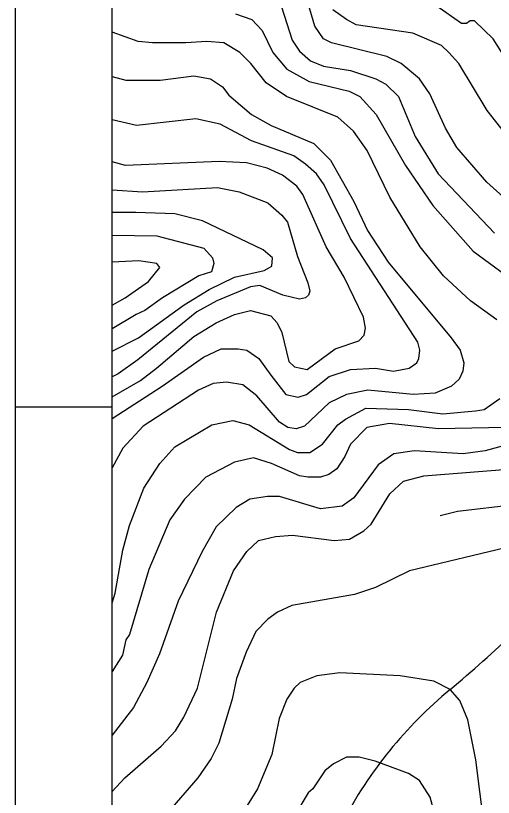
# Model space of a CAD drawing. Extents: x -510989 to -501240, y -1184665 to -1176098.
# Drawn here: x -510989 to -510642, y -1180581 to -1180014 of the extents above; entities that cross this region are included whole.
import ezdxf

# ---------------------------------------------------------------- set-up
doc = ezdxf.new("R2010")
doc.units = 0
for name, color, linetype in [('NAVRH_rozvodnice', 7, 'Continuous'), ('rozpiska', 7, 'Continuous'), ('STAV_povodi', 7, 'Continuous'), ('vrstevnice_01', 7, 'Continuous'), ('vrstevnice_02', 7, 'Continuous'), ('vrstevnice_03', 7, 'Continuous')]:
    doc.layers.add(name, color=color, linetype=linetype)

msp = doc.modelspace()

# ---------------------------------------------------------------- linework, layer by layer
at = {"layer": 'NAVRH_rozvodnice'}
for centre, radius, start, end in [((-511241.35, -1179818.15), 889.53, 309.65469, 317.77065), ((-510471.05, -1180747.48), 317.54, 129.6547, 152.2247)]:
    msp.add_arc(centre, radius, start, end, dxfattribs=at)
at = {"layer": 'rozpiska'}
msp.add_line((-510989.09, -1180298), (-510919.09, -1180298), dxfattribs=at)
for points in [[(-508019.09, -1176098), (-508019.09, -1184498), (-510989.09, -1184498), (-510989.09, -1176098)], [(-508089.09, -1176168), (-508089.09, -1184428), (-510919.09, -1184428), (-510919.09, -1176168)]]:
    msp.add_lwpolyline(points, close=True, dxfattribs=at)
at = {"layer": 'STAV_povodi'}
for centre, radius, start, end in [((-511241.35, -1179818.15), 889.53, 309.65469, 317.77065), ((-510471.05, -1180747.48), 317.54, 129.6547, 152.2247)]:
    msp.add_arc(centre, radius, start, end, dxfattribs=at)
at = {"layer": 'vrstevnice_01'}
for points in [[(-510628.19, -1180152), (-510647.09, -1180135), (-510668.69, -1180110), (-510676.91, -1180096), (-510688.41, -1180071), (-510695.81, -1180060), (-510709.09, -1180049), (-510719.69, -1180044), (-510759.81, -1180034), (-510765.59, -1180031), (-510771.81, -1180022), (-510779.09, -1179997)], [(-510522.19, -1180030), (-510543.5, -1180067), (-510555, -1180080), (-510570.5, -1180087), (-510580, -1180088), (-510591.91, -1180087), (-510603.31, -1180081), (-510613.19, -1180073), (-510628, -1180054), (-510642.41, -1180031), (-510655.91, -1180018), (-510659.19, -1180018), (-510661.81, -1180020), (-510665.31, -1180020), (-510684.09, -1180007)], [(-510829.41, -1180013), (-510817.5, -1180017), (-510810.09, -1180025), (-510802.41, -1180041), (-510792.31, -1180053), (-510776, -1180062), (-510746.91, -1180069), (-510739.31, -1180073), (-510727.31, -1180086), (-510706.09, -1180123), (-510686.19, -1180152), (-510656.91, -1180185), (-510609.59, -1180220)], [(-510919.09, -1180058.48), (-510909, -1180061), (-510884.09, -1180061), (-510859.81, -1180058), (-510847.5, -1180060), (-510838.81, -1180066), (-510834.41, -1180072), (-510817.81, -1180086), (-510803.5, -1180094), (-510772.5, -1180107), (-510760.5, -1180119), (-510743.59, -1180149), (-510733.59, -1180170), (-510718.59, -1180193), (-510672.81, -1180248), (-510666.41, -1180257), (-510663.59, -1180266), (-510664.31, -1180272), (-510667.09, -1180278), (-510672.59, -1180283), (-510684.59, -1180288)], [(-510919.09, -1180290.62), (-510898.5, -1180279), (-510886.91, -1180270), (-510859.81, -1180247), (-510843.59, -1180237), (-510830.31, -1180231), (-510818.59, -1180228), (-510803.81, -1180232), (-510799.31, -1180237), (-510795.81, -1180244), (-510790.69, -1180265), (-510786.69, -1180269), (-510777.5, -1180271), (-510757.19, -1180256), (-510739.81, -1180250), (-510736.09, -1180246), (-510735.19, -1180241), (-510736.59, -1180233), (-510750.69, -1180204), (-510763.59, -1180182), (-510780.5, -1180144), (-510784.91, -1180138), (-510795.31, -1180130), (-510806.5, -1180125), (-510821.41, -1180121), (-510841.41, -1180120), (-510909.31, -1180123), (-510919.09, -1180120.27)], [(-510919.09, -1180257.49), (-510900, -1180248), (-510866.81, -1180224), (-510848.69, -1180213), (-510830.19, -1180204), (-510808.69, -1180199), (-510803, -1180196), (-510802.5, -1180190), (-510809.31, -1180184), (-510853.5, -1180163), (-510873.59, -1180158), (-510901.81, -1180157), (-510919.09, -1180157)], [(-510919.09, -1180224.32), (-510909.59, -1180219), (-510892.69, -1180207), (-510884.5, -1180197), (-510886.5, -1180194), (-510899.59, -1180192), (-510919.09, -1180193.07)], [(-510684.59, -1180288), (-510700.5, -1180289), (-510733.31, -1180286), (-510748.81, -1180289), (-510761.41, -1180295), (-510779.31, -1180312), (-510785.5, -1180314), (-510791.59, -1180313), (-510797.41, -1180309), (-510813.91, -1180290), (-510824.09, -1180282), (-510836.09, -1180280), (-510845.59, -1180281), (-510856.31, -1180286), (-510896.59, -1180312), (-510911.31, -1180328), (-510919.09, -1180342.18)], [(-510633.59, -1180313), (-510682.19, -1180314), (-510717.69, -1180310), (-510734.19, -1180313), (-510746.09, -1180325), (-510750.09, -1180334), (-510755.91, -1180343), (-510761.59, -1180347), (-510767.81, -1180349), (-510777, -1180349), (-510783, -1180348), (-510803.31, -1180339), (-510816.31, -1180335), (-510830.19, -1180338), (-510850.91, -1180349), (-510866.41, -1180365), (-510877.19, -1180380), (-510892.31, -1180416), (-510906.31, -1180463), (-510909, -1180467), (-510911.59, -1180478), (-510919.09, -1180490.04)], [(-510919.09, -1180576.98), (-510909.69, -1180567), (-510883.5, -1180544), (-510873.09, -1180533), (-510867, -1180523), (-510857.09, -1180502), (-510843.31, -1180447), (-510831, -1180417), (-510821.31, -1180403), (-510812.69, -1180395), (-510800.31, -1180392), (-510788, -1180391), (-510757.81, -1180395), (-510746.59, -1180394), (-510736.19, -1180388), (-510730.91, -1180383), (-510717.5, -1180361), (-510707.59, -1180352), (-510692.81, -1180348), (-510628.69, -1180343)], [(-510649.09, -1180600), (-510655.09, -1180554), (-510660.91, -1180525), (-510666.69, -1180511), (-510673.69, -1180503), (-510685.41, -1180497), (-510709.81, -1180493), (-510753.69, -1180491), (-510770.41, -1180493), (-510782.41, -1180498), (-510786.91, -1180502), (-510792.09, -1180510), (-510797.69, -1180524), (-510803.09, -1180550), (-510813.59, -1180575), (-510831, -1180603)]]:
    msp.add_lwpolyline(points, dxfattribs=at)
at = {"layer": 'vrstevnice_02'}
for points in [[(-510796, -1180008), (-510788.41, -1180032), (-510783, -1180040), (-510775.09, -1180047), (-510765.5, -1180051), (-510745.91, -1180054), (-510727.59, -1180060), (-510720.31, -1180064), (-510711.09, -1180073), (-510699.09, -1180102), (-510682.41, -1180129), (-510641.41, -1180172)], [(-510621.59, -1180115), (-510646.69, -1180083), (-510667.31, -1180049), (-510674.5, -1180041), (-510680, -1180036), (-510700.69, -1180027), (-510741.81, -1180021), (-510748.81, -1180017), (-510758.91, -1180010)], [(-510639.69, -1180235), (-510658.91, -1180221), (-510678.41, -1180203), (-510695.41, -1180182), (-510717.31, -1180146), (-510733.81, -1180112), (-510743.91, -1180098), (-510755.09, -1180088), (-510792.41, -1180073), (-510807.31, -1180063), (-510818.31, -1180049), (-510826.31, -1180041), (-510838, -1180034), (-510850.31, -1180033), (-510865.41, -1180034), (-510889.81, -1180034), (-510900.09, -1180033), (-510919.09, -1180026.31)], [(-510919.09, -1180306.34), (-510882.59, -1180283), (-510852.69, -1180262), (-510839.81, -1180256), (-510827.5, -1180256), (-510821.31, -1180257), (-510812.41, -1180263), (-510803.91, -1180275), (-510792.91, -1180289), (-510784, -1180291), (-510777.91, -1180289), (-510761.41, -1180276), (-510746, -1180271), (-510727.91, -1180270), (-510714.81, -1180272), (-510703.31, -1180270), (-510697.81, -1180266), (-510696.31, -1180263), (-510695.59, -1180257), (-510697.09, -1180251), (-510745.91, -1180176), (-510765.19, -1180137), (-510770.59, -1180129), (-510778.59, -1180122), (-510787, -1180116), (-510817.81, -1180105), (-510840.69, -1180093), (-510858.31, -1180089), (-510901.31, -1180094), (-510919.09, -1180089.92)], [(-510919.09, -1180140.52), (-510897, -1180142), (-510842.5, -1180139), (-510826.69, -1180142), (-510806, -1180150), (-510795.81, -1180159), (-510791.69, -1180164), (-510784.5, -1180189), (-510776.91, -1180208), (-510775.59, -1180214), (-510776.41, -1180217), (-510778.59, -1180219), (-510783, -1180220), (-510795.19, -1180217), (-510811.81, -1180210), (-510818.59, -1180211), (-510842.91, -1180221), (-510857.59, -1180229), (-510900.31, -1180264), (-510914.59, -1180274), (-510919.09, -1180276.27)], [(-510919.09, -1180173.47), (-510886.69, -1180174), (-510852.5, -1180183), (-510846.19, -1180190), (-510845.09, -1180194), (-510847, -1180200), (-510856, -1180203), (-510882.5, -1180219), (-510895.19, -1180228), (-510901.5, -1180231), (-510919.09, -1180241.47)], [(-510919.09, -1180440.05), (-510916.91, -1180433), (-510911.31, -1180402), (-510906.31, -1180384), (-510896, -1180357), (-510884.41, -1180339), (-510873.59, -1180327), (-510846.59, -1180311), (-510831.31, -1180308), (-510819.5, -1180311), (-510790.31, -1180329), (-510784.41, -1180331), (-510775.5, -1180331), (-510766.31, -1180325), (-510755.09, -1180311), (-510749.69, -1180307), (-510734.81, -1180299), (-510703.91, -1180300), (-510678.91, -1180303), (-510655.31, -1180301), (-510649, -1180300), (-510637.5, -1180292)], [(-510586.69, -1180313), (-510648.31, -1180330), (-510664.09, -1180332), (-510699.5, -1180330), (-510714.59, -1180332), (-510725.81, -1180340), (-510743.5, -1180364), (-510752, -1180370), (-510767.69, -1180372), (-510797.41, -1180363), (-510806.31, -1180363), (-510819.09, -1180365), (-510829.09, -1180371), (-510843.41, -1180385), (-510853.69, -1180403), (-510871, -1180439), (-510884.59, -1180477), (-510893.91, -1180498), (-510903.5, -1180516), (-510918.91, -1180536), (-510919.09, -1180536.19)], [(-510628.41, -1180399), (-510703.19, -1180417), (-510727.91, -1180429), (-510743, -1180434), (-510788.59, -1180442), (-510798.91, -1180447), (-510806.09, -1180452), (-510814.69, -1180461), (-510821.81, -1180476), (-510828.81, -1180495), (-510831.81, -1180510), (-510841.59, -1180542), (-510847.09, -1180553), (-510856.81, -1180567), (-510881.91, -1180596)]]:
    msp.add_lwpolyline(points, dxfattribs=at)
at = {"layer": 'vrstevnice_03'}
for points in [[(-510560.91, -1180502), (-510555.81, -1180468), (-510544.69, -1180441), (-510526.19, -1180416), (-510519.19, -1180405), (-510517.31, -1180397), (-510519.91, -1180377), (-510528.5, -1180366), (-510539.91, -1180360), (-510549.09, -1180357), (-510564.19, -1180356), (-510578.59, -1180358), (-510627, -1180369), (-510668.31, -1180374), (-510680.91, -1180377)], [(-510747.31, -1180678), (-510741.41, -1180680), (-510733.41, -1180679), (-510724, -1180672), (-510708.69, -1180653), (-510691.5, -1180615), (-510686, -1180599), (-510685.81, -1180590), (-510688.09, -1180581), (-510695.81, -1180569), (-510703.81, -1180564), (-510728.19, -1180555), (-510739.69, -1180552), (-510748.81, -1180552), (-510758.31, -1180557), (-510764.59, -1180562), (-510773.31, -1180575), (-510776.81, -1180578), (-510785.59, -1180593), (-510790.31, -1180608), (-510788.31, -1180623), (-510783.59, -1180634), (-510759.41, -1180669), (-510747.31, -1180678)]]:
    msp.add_lwpolyline(points, dxfattribs=at)

doc.saveas('drawing.dxf')
